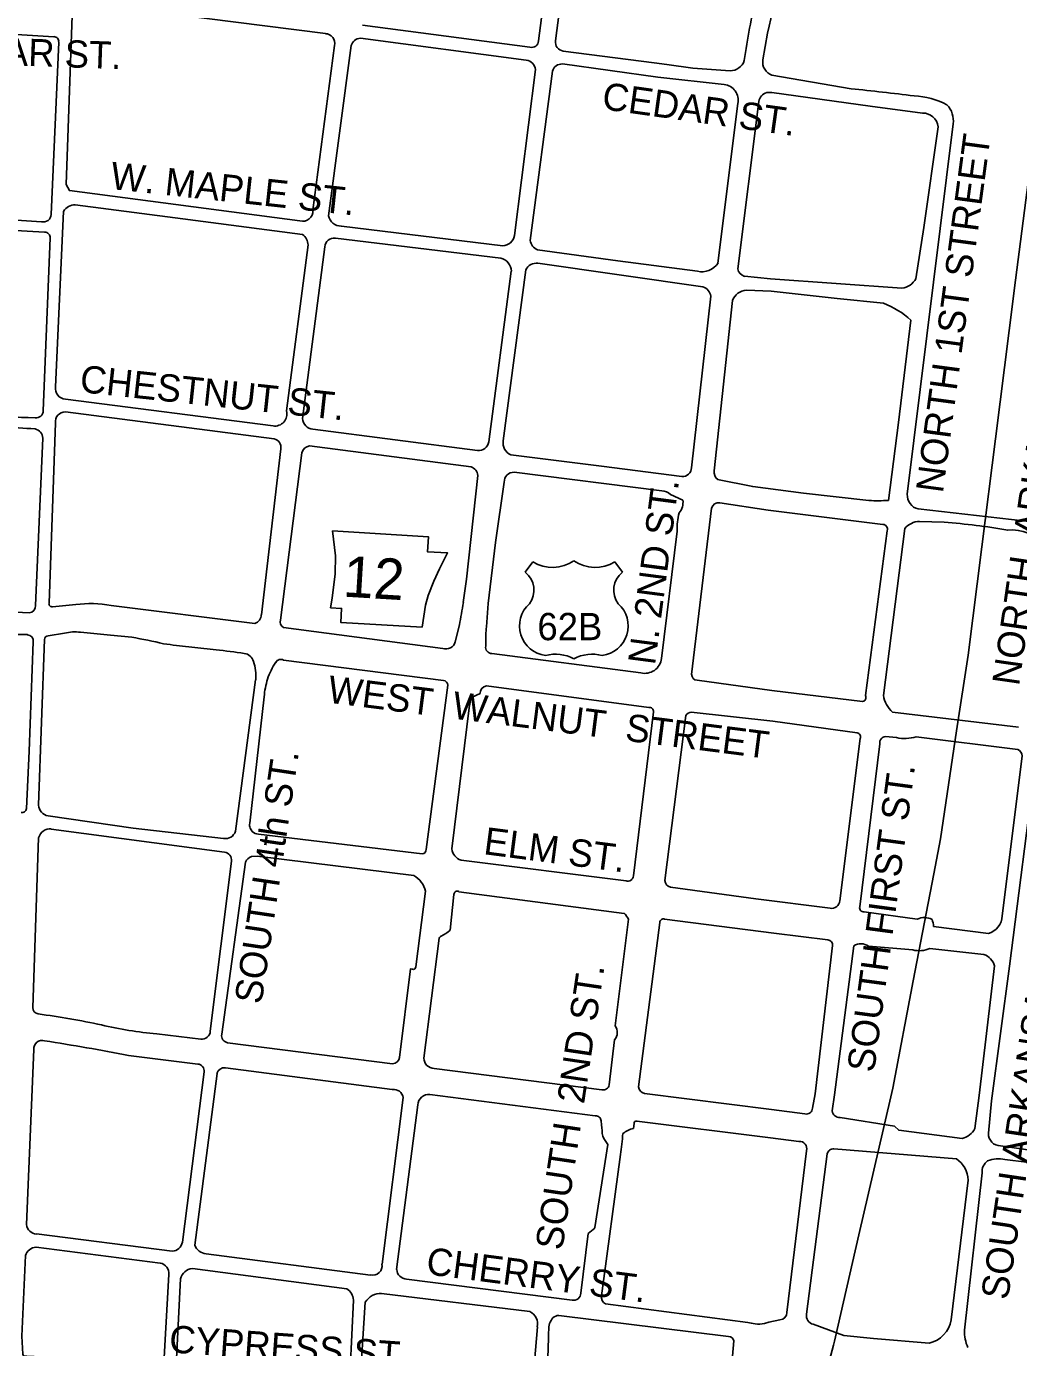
# Model space of a CAD drawing. Extents: x 0 to 712119, y 0 to 761125.
# Drawn here: x 687477 to 689295, y 733421 to 735841 of the extents above; entities that cross this region are included whole.
import ezdxf

# ---------------------------------------------------------------- set-up
doc = ezdxf.new("R2010")
doc.units = 0
for name, color, linetype in [('Arkansas-Missouri Railroad', 7, 'Continuous'), ('HWY signs', 7, 'Continuous'), ('PAVED ROADS', 7, 'Continuous'), ('street names', 7, 'Continuous')]:
    doc.layers.add(name, color=color, linetype=linetype)

msp = doc.modelspace()

# ---------------------------------------------------------------- linework, layer by layer
at = {"layer": 'Arkansas-Missouri Railroad'}
msp.add_lwpolyline([(689314.6, 735574.7), (689289.3, 735376.3), (689277.6, 735284.5), (689277.6, 735284.5), (689252.4, 735086.1), (689252.4, 735086.1), (689227.3, 734887.7), (689227.3, 734887.7), (689202.1, 734689.3), (689181.2, 734550.8), (689181.2, 734550.8), (689151.3, 734353), (689139.1, 734289.1), (689139.1, 734289.1), (689101.7, 734092.7), (689101.7, 734092.7), (689064.3, 733896.2), (689047.3, 733822.6), (689047.3, 733822.6), (689002.2, 733627.8), (689002.2, 733627.8), (688957.1, 733432.9), (688957.1, 733432.9), (688955.4, 733425.6), (688906.2, 733239.5)], dxfattribs=at)
at = {"layer": 'HWY signs'}
msp.add_lwpolyline([(688201.6, 734740.5), (688208, 734780.9), (688212.7, 734798.6), (688223, 734825.3), (688233.7, 734847.7), (688248.5, 734876.8), (688211.5, 734879), (688213.2, 734906.4), (688037.7, 734917), (688043.1, 734871.4), (688042.6, 734838.4), (688037, 734794.1), (688034.1, 734776.5), (688054.3, 734775.3), (688052.7, 734749.5)], close=True, dxfattribs=at)
for points in [[(688479.8, 734862.5), (688479.8, 734862.5)], [(688390.8, 734841.3), (688404.9, 734860.5)], [(688554.7, 734860.5), (688568.8, 734841.3)]]:
    msp.add_lwpolyline(points, dxfattribs=at)
for centre, radius, start, end in [((688440.9, 734918.6), 68.4, 238.2382, 304.7199), ((688518.7, 734918.7), 68.4, 235.3011, 301.7827), ((688365.3, 734808.6), 41.5, 323.1078, 52.1208), ((688594.3, 734808.6), 41.5, 127.9002, 216.9131), ((688434.7, 734743), 54.5, 131.6765, 262.9158), ((688524.9, 734743), 54.5, 277.1051, 48.3444), ((688446.1, 734617.6), 73.6, 62.7374, 104.2498), ((688513.6, 734617.6), 73.6, 75.7711, 117.2835)]:
    msp.add_arc(centre, radius, start, end, dxfattribs=at)
at = {"layer": 'PAVED ROADS'}
for points in [[(688468.6, 736000.8), (688457.1, 735900.7), (688446.1, 735815)], [(688439.3, 735992.4), (688426, 735899.9), (688414.9, 735814.9)], [(687580.3, 735885), (687749.2, 735863.3), (688024.6, 735828.2)], [(687977.9, 735485), (687555.7, 735540.6), (687549.3, 735551.9), (687560.5, 735861.4)], [(687222.4, 735841.1), (687526.8, 735822.6)], [(688399.3, 735803.6), (688092.5, 735843.7)], [(688826.1, 735780.1), (688834.9, 735829.2)], [(687535.9, 735812.4), (687522.3, 735496.6)], [(688041.3, 735806.5), (688001.8, 735504.5)], [(688071.7, 735806.2), (688030.3, 735494.5)], [(688392.7, 735779.8), (688088.6, 735819.7)], [(688460.1, 735796.3), (688626.7, 735774.8), (688650.1, 735771.4), (688698, 735765), (688766, 735760.1)], [(688371.2, 735458.1), (688409.6, 735762.2)], [(688399.9, 735449.4), (688440.6, 735759.4)], [(688459.1, 735772.8), (688633.8, 735748.4), (688755.2, 735735.1)], [(688987.8, 735727.2), (688842.8, 735752.2)], [(689118.5, 735682.7), (689022.8, 735695.4), (688842.4, 735720.1), (688833.4, 735720.2)], [(688780.4, 735700.1), (688743.9, 735407.5)], [(688818.7, 735703.7), (688780, 735397.3), (688780, 735397.3)], [(689090.7, 734984.2), (689174.7, 735662.7)], [(689106.5, 735379.2), (689121.3, 735473.3), (689147.2, 735657.6)], [(687566.2, 735514.8), (687749.5, 735490.8), (687982.7, 735460.2)], [(687504.5, 735483.4), (687211.1, 735503.1)], [(687529.9, 735181.2), (687544.7, 735502.5)], [(687213.4, 735481.8), (687510, 735464.5)], [(688053.8, 735475.7), (688349.4, 735439.2)], [(687520.4, 735453.8), (687507.7, 735137.1)], [(688042.8, 735453.4), (688346, 735416.9)], [(687993, 735441.2), (687953.4, 735136.9)], [(687982.7, 735123.2), (688023.6, 735437.7)], [(688560.3, 735411.8), (688413.1, 735431.9)], [(688350.2, 735082.1), (688392.1, 735395.2)], [(688414, 735407.5), (688716.4, 735364.6)], [(688706.2, 735392.8), (688560.3, 735411.8)], [(688365.2, 735393.1), (688323.9, 735080.2)], [(688792.4, 735383.6), (688840, 735379.2), (689080.8, 735361.8)], [(688730.9, 735347.3), (688695.4, 735032.8)], [(688962.5, 735342.8), (688841.4, 735356.4), (688796, 735358)], [(688770.2, 735339.4), (688736.7, 735027.5)], [(689047.3, 735334.5), (688962.5, 735342.8)], [(689056.1, 734973), (689074.6, 735116), (689097.5, 735303.5)], [(687928.9, 735109.4), (687548.2, 735158.7)], [(687548.2, 735135.2), (687931, 735086)], [(687518.3, 734784.9), (687530, 735115)], [(688303.4, 735064.7), (688001.8, 735103.5)], [(687493.5, 734780.6), (687507, 735087.3)], [(687943, 735067.7), (687907.2, 734763.5)], [(687942.3, 734753.9), (687981.3, 735060.1)], [(687995.2, 735073.1), (688291.4, 735034.6)], [(688530.5, 735035.6), (688364.2, 735056.6)], [(688677.8, 735016.9), (688530.5, 735035.6)], [(688303.8, 735018.8), (688282.9, 734828.8), (688277.3, 734786)], [(688319.8, 734741.7), (688323.1, 734784.2), (688336.5, 734895.7), (688352.2, 735006.4)], [(688370.4, 735024.5), (688641.1, 734990.4)], [(688743.3, 735011.3), (688807.5, 734998.3), (688900.8, 734986.4), (689020.5, 734972.8)], [(688656.9, 734984), (688679.6, 734973.7)], [(688731.8, 734959.1), (688695.6, 734654.3)], [(689046.1, 734929.1), (688835.9, 734955), (688747, 734968.7), (688747, 734968.7)], [(689324.6, 734933.3), (689110.8, 734957.3)], [(689113.1, 734934.3), (689158.2, 734933.1)], [(688669.3, 734916.5), (688640.3, 734683.5)], [(689014, 734615.5), (689054, 734917.5)], [(689047.1, 734615.9), (689086.3, 734921.4)], [(687192.8, 734782), (687481.7, 734766.9), (687481.7, 734766.9)], [(687567.1, 734782.3), (687524.6, 734778.3)], [(687895.5, 734747.4), (687631.9, 734780.6)], [(688239.8, 734701.8), (687948.1, 734740.4)], [(688270, 734744.9), (688262.4, 734713.8)], [(687499.1, 734415), (687509.8, 734717.9)], [(687516.8, 734725), (687546.8, 734729.9)], [(687575.9, 734731.4), (687630.6, 734726), (687670.2, 734722.6)], [(687489.4, 734714.1), (687481.5, 734513.9), (687476.8, 734408.4)], [(687751.5, 734707.2), (687824.3, 734699.2)], [(688602.4, 734657.2), (688329.4, 734692.7)], [(687947.7, 734680.6), (688241, 734643.2)], [(687896.8, 734644.4), (687859.9, 734366.8)], [(688705.7, 734643.4), (688842.6, 734624.6), (689008.9, 734604.5)], [(688249.1, 734634.3), (688209.3, 734333.7)], [(688307.9, 734619.4), (688293.3, 734612.3)], [(688617, 734593.8), (688319.9, 734633.2)], [(687885.9, 734381.7), (687912.4, 734613.2)], [(688288.7, 734597.7), (688256.4, 734334.5)], [(688589, 734285.4), (688625.5, 734585.6)], [(688685.1, 734579), (688646.7, 734276.4)], [(688999, 734547.2), (688844.6, 734568.7), (688695, 734585)], [(689294.6, 734557.6), (689063.7, 734585)], [(688967, 734239.7), (689004.5, 734536.7)], [(689040.2, 734527.2), (689003.7, 734228.3)], [(689070.8, 734538.7), (689051, 734540.4)], [(689293.1, 734516.4), (689107, 734540)], [(689264.8, 734211.8), (689301, 734504.7)], [(689326.5, 734497.3), (689278, 734119.8), (689245.3, 733873.3), (689239.5, 733813.5)], [(687837.9, 734353.7), (687672.2, 734372.3), (687516.5, 734395.1)], [(687499.2, 734355.1), (687488.4, 734043.9)], [(687839.8, 734328.6), (687522.3, 734371)], [(687890.6, 734366.5), (687886.5, 734372.6)], [(688202.1, 734325.4), (687901.7, 734361.4)], [(687813.6, 734000.8), (687852.8, 734312)], [(687834.7, 733994.9), (687878.2, 734310.3)], [(687888.9, 734320.5), (687899.3, 734321.1)], [(687899.3, 734321.1), (688186.4, 734285.7)], [(688273.2, 734314.1), (688575.4, 734275.8)], [(688207.8, 734256.9), (688190, 734118.7)], [(688572, 734216.5), (688269.3, 734256.2)], [(688656.8, 734264.5), (688813.3, 734243.1), (688949.4, 734225.8)], [(688260.1, 734251), (688252.9, 734185.9)], [(689011.5, 734219), (689109.1, 734206)], [(688555.4, 734010.3), (688579.8, 734205.7)], [(688637.3, 734200), (688598.3, 733898.8)], [(688945.3, 734168.1), (688846.2, 734180.2), (688646.1, 734206)], [(689139, 734192.3), (689239.3, 734179.5)], [(688233.1, 734170.8), (688205.1, 733951.3)], [(688245.2, 734179.7), (688236.5, 734174.8)], [(688917, 733859.6), (688922, 733885.8), (688953.9, 734157.3)], [(688953.3, 733854.5), (688957.6, 733884.1), (688992.8, 734156.8)], [(689019.4, 734156.5), (689100.9, 734149.6)], [(689131.9, 734152.2), (689231, 734141.2)], [(688184, 734114), (688180.2, 734114.6), (688160.5, 733952.6)], [(689250.7, 734120.4), (689222.2, 733882.6), (689214.3, 733822.1)], [(687715.7, 733995.6), (687796.1, 733986.2)], [(687477.2, 733646.3), (687490.4, 733967.1)], [(688147.6, 733940.8), (687845.4, 733979.4)], [(688544.4, 733902.4), (688554.5, 733984.6)], [(687664.1, 733956.1), (687790.8, 733940.4)], [(687802.3, 733926), (687762.6, 733614.3)], [(687826, 733923.3), (687785.1, 733608.6)], [(688147.1, 733894), (687841.3, 733933.6)], [(688223.9, 733932.4), (688531.1, 733893.3)], [(688128.3, 733574), (688167.3, 733879)], [(688216.1, 733884.8), (688519.1, 733845.3)], [(688609.3, 733886.5), (688842.1, 733857.1), (688903.1, 733849.1)], [(688155.1, 733564), (688193.7, 733865.5)], [(688529.8, 733836.3), (688530.7, 733829)], [(688590.1, 733831.6), (688589.1, 733822.5)], [(688892.3, 733798.7), (688840.3, 733805), (688595.5, 733835.8)], [(689067.5, 733826.8), (688967.6, 733842.5)], [(689191, 733804.1), (689075, 733819), (689067.5, 733826.8)], [(688569.5, 733813), (688569.5, 733813)], [(688541.9, 733792.8), (688518.4, 733640.9)], [(688565.4, 733774.6), (688530.6, 733516)], [(688870.3, 733485.3), (688906.1, 733781.7)], [(688906.3, 733482.2), (688944.1, 733775.8)], [(688956.3, 733784.9), (689180.7, 733766.7)], [(689261.4, 733790.5), (689383.2, 733772.8), (689542.4, 733756), (689978.8, 733683.8), (689974.9, 733664.6), (689566.2, 733731.5), (689349.1, 733755.9), (689269.7, 733765.4)], [(689202, 733727.7), (689171.4, 733471.6)], [(689227.8, 733740.9), (689195.4, 733452.7)], [(687744, 733597.6), (687495, 733629.1)], [(688515.1, 733637), (688505.9, 733629.9), (688492.7, 733520.5)], [(687494.5, 733605), (687722.1, 733575.8)], [(687737.6, 733555), (687729, 733403.1), (687728.8, 733398.6), (687721.9, 733396.3), (687719.8, 733394.8), (687714.6, 733394.3), (687477.6, 733405.4), (687474.6, 733405.5), (687471.3, 733405.7), (687470.5, 733408.6), (687468.1, 733441.7), (687474.9, 733589.4)], [(687806.1, 733592.8), (688107.2, 733553.9)], [(687780.9, 733565.7), (688063.8, 733528.9)], [(688075.8, 733508.1), (688069.7, 733380.6), (688067.4, 733379.5), (688061.5, 733376.4), (688058.5, 733375.1), (688051.7, 733375.1), (687781.9, 733390.3), (687762, 733392.2), (687757.4, 733394.4), (687754, 733397.3), (687752, 733400.8), (687759.1, 733547.1)], [(688476.7, 733507.8), (688173.4, 733546.5)], [(688127.5, 733520.2), (688399, 733487)], [(688412.9, 733458.7), (688404.5, 733359.3), (688402.7, 733354.9), (688398.1, 733353.3), (688393.5, 733352.8), (688100.1, 733374.7), (688093.8, 733375.6), (688091, 733376.6), (688089.5, 733378.7), (688097.7, 733504.4)], [(688537.7, 733501.3), (688798.3, 733466.7)], [(688452.4, 733479.8), (688763.4, 733441)], [(688828.9, 733465.2), (688837.1, 733467.6), (688857.4, 733471.6)], [(689130.7, 733429.1), (689028.6, 733437.6), (688974.3, 733443.2), (688918.4, 733463.8)], [(688400.4, 732682.7), (688429.5, 733329.2), (688433.6, 733438)], [(688773.1, 733433.2), (688763.6, 733327.8)]]:
    msp.add_lwpolyline(points, dxfattribs=at)
for centre, radius, start, end in [((691379.4, 735279.9), 2603.1, 163.1461, 167.8189), ((689869.5, 735633.2), 1087.2, 165.9352, 172.3052), ((687527, 735813.7), 8.93, 351.9877, 91.7304), ((688024.2, 735810.5), 17.6, 346.657, 88.6513), ((688090, 735800.6), 19.1, 94.1572, 163.0057), ((688403, 735814.9), 11.9, 251.8123, 0.2162), ((688462.7, 735812.8), 16.7, 172.3277, 261.1563), ((688389.4, 735759.8), 20.3, 6.8693, 80.8402), ((688458.5, 735754), 18.7, 88.271, 163.4401), ((688766.3, 735787.3), 27.1, 269.4683, 341.702), ((688851.3, 735776.2), 25.5, 171.2787, 250.6389), ((688751.8, 735706), 29.3, 348.2757, 83.2524), ((688837.7, 735701.6), 19.1, 102.9315, 173.8244), ((688563.3, 731420.5), 4327.5, 82.8323, 84.3708), ((689095.3, 735568.7), 145.8, 62.1445, 86.8601), ((689134.4, 735669), 40.8, 351.1688, 44.5676), ((689118.5, 735653.7), 29, 7.7258, 89.9267), ((687566.1, 735489.9), 24.8, 89.9586, 149.5866), ((687507.7, 735497.8), 14.7, 257.4455, 355.5639), ((687982.8, 735503.3), 19, 254.8969, 3.5089), ((688052.7, 735498.4), 22.7, 189.7984, 272.5864), ((687510.1, 735454.2), 10.3, 357.2517, 90.4368), ((687965.4, 735438.6), 27.8, 5.3502, 51.2794), ((688041, 735436.1), 17.5, 84.0624, 174.6687), ((688042.8, 735453.4), 0.000000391, 156.1293, 246.7356), ((688347.8, 735463.1), 23.9, 273.8607, 347.8629), ((688422.3, 735452.7), 22.7, 188.1827, 246.0774), ((688339.2, 735391.8), 26.1, 2.9054, 74.8249), ((688411.2, 735386.8), 20.9, 82.3195, 156.2914), ((688714.2, 735428), 36.1, 257.2352, 325.4417), ((688797.5, 735400.6), 17.8, 190.6934, 253.4584), ((689076.4, 735395.9), 34.5, 277.4166, 330.8767), ((688707.3, 735342.3), 24.1, 11.8955, 67.743), ((688797.6, 735328.6), 29.4, 92.932, 158.3288), ((688975.5, 735161.7), 187.1, 49.2913, 67.4319), ((687549.5, 735178.4), 19.8, 172.0157, 266.2193), ((687554.4, 736905), 1781.9, 264.8136, 268.0133), ((687493.9, 735137.8), 13.7, 264.5575, 357.3682), ((687547.8, 735117.2), 18, 88.7389, 187.074), ((687548.2, 735135.2), 0.000000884, 40.9885, 138.5833), ((687931.8, 735131.4), 22.2, 262.4392, 14.3689), ((687235.5, 731601.3), 3512.1, 85.8014, 87.7739), ((687488.8, 735086.1), 18.2, 3.5815, 77.8546), ((688003.3, 735124), 20.6, 182.2462, 265.9319), ((687926.1, 735069.7), 17, 353.174, 73.3328), ((688305.4, 735083.4), 18.8, 263.76, 350.2022), ((688374, 735078.6), 24, 171.6124, 246.0007), ((687998.9, 735055.2), 18.3, 101.7659, 164.4429), ((687995.2, 735073.1), 0.00000197, 91.1168, 137.2657), ((688285.8, 735017.5), 18, 4.3083, 71.8513), ((688679, 735033.2), 16.4, 265.756, 358.3444), ((688369.5, 735007.3), 17.3, 86.7508, 182.8702), ((688754.2, 735025.3), 17.6, 172.8085, 232.097), ((688639.4, 734963.5), 27, 49.72, 86.397), ((689116.5, 734982.5), 25.8, 176.186, 257.269), ((688650.4, 734969.6), 29.4, 318.814, 7.9086), ((688745.4, 734954.3), 14.4, 83.8889, 160.5082), ((689036.3, 735319.3), 346.9, 267.3887, 273.2714), ((688770.6, 734923.8), 101.5, 164.9175, 184.1461), ((689112.7, 734900.8), 33.5, 89.3819, 141.9614), ((689045.5, 734920.2), 8.91, 342.8509, 86.1903), ((689065.6, 733706.2), 1230.4, 80.2138, 85.683), ((689281.4, 734835.9), 83.1, 41.5884, 94.6634), ((687480.5, 734779.8), 13, 275.4851, 3.4651), ((687523.4, 734783.5), 5.35, 165.4374, 282.0915), ((687593.9, 734579.4), 204.7, 79.32, 97.5348), ((686059, 735156.3), 2249, 349.4576, 350.5229), ((687669, 742379.4), 7654.7, 266.27946, 268.57366), ((687889, 734764.4), 18.2, 290.7696, 357.1481), ((687953, 734750.5), 11.3, 162.1589, 243.8262), ((689658.5, 734612.9), 1344.9, 174.5052, 175.1328), ((687477.4, 734715.1), 12, 354.9552, 84.7904), ((687516.9, 734717.9), 7.11, 90.8691, 179.8837), ((687565.1, 734654.5), 77.6, 82.0469, 103.6544), ((687041.1, 731557.2), 3227.3, 77.7097, 78.7597), ((687975, 734716.4), 343.6, 358.2615, 1.7849), ((687018.3, 729618.2), 5141.6, 81.8005, 82.0646), ((687716.9, 733633.1), 1071.5, 81.4608, 84.2465), ((687872.5, 734671.6), 21.5, 17.4162, 80.583), ((688245.6, 734718.1), 17.3, 250.5324, 345.3456), ((688329.1, 734703.5), 10.9, 167.2829, 271.8566), ((687816.3, 734652.2), 80.9, 354.4275, 18.5572), ((688018.7, 734615), 104.7, 144.0875, 162.9246), ((687942.8, 734671.9), 9.95, 60.4105, 153.374), ((687947.7, 734680.6), 0.00000057, 72.1791, 182.9427), ((688609.8, 734686.9), 30.7, 256.0091, 353.5689), ((688047.4, 734604.3), 135.2, 162.1778, 176.2437), ((688239.7, 734633.9), 9.38, 2.3838, 82.2737), ((688706.5, 734654.3), 10.9, 179.5363, 265.818), ((688320.9, 734620.2), 13, 94.5706, 183.8147), ((688635.9, 734528.8), 354, 167.2825, 168.7828), ((688302.1, 734604.6), 11.7, 138.9793, 169.3988), ((689007.8, 734611.7), 7.23, 278.7474, 31.8783), ((689099.6, 734624.3), 53.2, 189.0422, 227.5838), ((688617.9, 734586.2), 7.63, 355.5301, 96.8302), ((688695.2, 734573.5), 11.5, 90.8821, 151.4147), ((688997.5, 734539.7), 7.66, 336.6809, 78.212), ((689051.8, 734528.8), 11.7, 93.9793, 187.6687), ((689086.4, 734605.4), 68.6, 256.843, 287.4568), ((689288.9, 734505.1), 12.1, 358.1808, 69.6609), ((687468.9, 734409.1), 7.88, 255.2655, 355.2216), ((687519.7, 734415.5), 20.7, 181.4483, 261.1226), ((687905.7, 734378.5), 20, 170.9521, 197.0999), ((687520.1, 734349.5), 21.7, 84.2658, 165.0689), ((687841.3, 734372.9), 19.5, 259.8378, 341.9392), ((687904.1, 734381.1), 19.9, 227.4434, 263.1523), ((687837.4, 734313.4), 15.4, 354.7997, 81.1637), ((688200.6, 734334), 8.75, 279.9799, 357.7469), ((688279.4, 734336.3), 23, 184.6438, 254.5637), ((687894.2, 734304.1), 17.2, 108.0122, 158.6881), ((688165.6, 734247.9), 43.2, 12.1087, 61.1696), ((688578.4, 734286), 10.6, 253.5682, 357.0631), ((688266.2, 734251), 6.11, 59.3285, 179.7897), ((688659.3, 734276.9), 12.6, 182.197, 258.3581), ((688952.2, 734240.4), 14.8, 259.0477, 357.5023), ((688536.5, 734182.5), 49.2, 28.2222, 43.8551), ((689010.9, 734226.5), 7.48, 165.8695, 274.3418), ((689122.1, 734177.7), 31.1, 63.0553, 114.6513), ((689229.4, 734213.7), 35.5, 286.1794, 357.0532), ((688230.8, 734205.5), 29.5, 299.1478, 318.393), ((688644.1, 734199.5), 6.79, 72.8273, 175.8673), ((689085.4, 734188.1), 53.7, 4.5144, 18.8626), ((688239.6, 734168.8), 6.77, 117.3942, 163.0665), ((688944, 734158.3), 9.92, 354.1652, 82.6851), ((689005.9, 734137.6), 23.2, 54.436, 124.2684), ((689112.7, 734194.3), 46.3, 255.2831, 294.5428), ((689221.7, 734112.6), 30, 15.0191, 71.9473), ((688185.6, 734118.2), 4.48, 249.2979, 6.7368), ((687500.3, 734044), 11.9, 180.3281, 260.3113), ((687315.8, 732640.5), 1403.6, 77.7215, 82.5282), ((687791, 734781.9), 789.9, 257.0671, 264.5284), ((687798.1, 734001.7), 15.6, 262.7121, 357.0095), ((687848, 733992.7), 13.5, 170.3326, 258.7928), ((688538.1, 733998), 21.2, 320.8477, 35.5765), ((687505.3, 733968.7), 14.9, 72.0247, 186.0509), ((686939.9, 730243.2), 3782.9, 78.9639, 81.3342), ((687509.9, 733982.9), 0.000215, 30.9636, 129.1367), ((688147.5, 733953.9), 13.1, 270.5566, 354.3886), ((688224, 733951.4), 19, 180.2321, 269.7282), ((687789.8, 733927.8), 12.6, 351.6216, 85.7171), ((687840.2, 733918.7), 15, 85.838, 162.2011), ((688149.1, 733875.5), 18.6, 10.9771, 96.0153), ((688533.9, 733903.5), 10.6, 254.9823, 353.7996), ((688612.1, 733900), 13.8, 185.0151, 258.2102), ((688214, 733864.6), 20.3, 83.9516, 177.4465), ((688520.1, 733835.6), 9.79, 4.5419, 95.6829), ((688905.9, 733859.8), 11.1, 255.5003, 358.9215), ((688966.6, 733855.8), 13.3, 185.8601, 274.3605), ((688747.2, 733838.4), 216.7, 182.4937, 188.0467), ((688602.8, 733769), 55.2, 104.3798, 127.0985), ((688594.4, 733831.7), 4.27, 74.4974, 181.4957), ((689183, 733838.5), 35.4, 283.1282, 332.3895), ((689353.7, 734297.4), 955.8, 210.7957, 211.8653), ((687838.3, 733871.4), 733.5, 352.4148, 355.4338), ((688893.3, 733785.4), 13.3, 344.0987, 94.3463), ((689261.8, 733812.7), 22.3, 177.9347, 269.0221), ((688954.7, 733774.4), 10.6, 80.9187, 172.4795), ((689156.9, 733728.3), 45.1, 359.2785, 58.2351), ((689251.9, 733743.2), 24.2, 125.2183, 185.5559), ((689257.4, 733716.4), 50.5, 75.8805, 112.6551), ((687496.1, 733648), 19, 185.2867, 266.5628), ((688508.7, 733645.9), 10.9, 305.7774, 332.944), ((687495.7, 733583.3), 21.7, 93.3427, 163.7545), ((687494.5, 733605), 0.00000121, 86.5751, 156.987), ((687743.3, 733617.1), 19.5, 272.1748, 351.6982), ((687807.3, 733616.4), 23.5, 199.228, 267.0993), ((687717.8, 733556.5), 19.9, 355.8806, 77.3322), ((687783.2, 733540.9), 24.9, 95.2835, 165.7754), ((688111.1, 733570.9), 17.4, 257.0734, 10.2991), ((688174.1, 733565.5), 19, 184.5253, 267.9056), ((688049.7, 733506.9), 26.1, 2.5394, 57.4147), ((688126.8, 733485.6), 34.6, 88.8535, 147.1328), ((688479.1, 733521.1), 13.5, 259.5439, 357.0853), ((688543.7, 733513.2), 13.4, 168.1173, 243.4037), ((688387.7, 733463.9), 25.7, 348.4416, 63.9205), ((688856.2, 733485.7), 14.1, 275.254, 358.5891), ((688921.9, 733479.3), 15.9, 169.5424, 257.2455), ((688466, 733454.4), 32.3, 139.1066, 183.2101), ((688451.8, 733465.3), 14.5, 87.5069, 135.1209), ((688452.4, 733479.8), 0.000000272, 145.5483, 174.9713), ((688829.2, 733607.9), 144.5, 257.6571, 263.0506), ((688818.9, 733497.9), 34.2, 257.9, 287.0284), ((689118.9, 733481.1), 53.3, 282.7277, 349.7269), ((688562.2, 733444.1), 128.7, 176.2231, 182.7282), ((688763.7, 733431.4), 9.61, 10.5867, 91.7113), ((689277.4, 733452.7), 82.1, 180.0336, 202.7623)]:
    msp.add_arc(centre, radius, start, end, dxfattribs=at)

# ---------------------------------------------------------------- texts
at = {"layer": 'HWY signs'}
for s, height, rotation, p in [('12', 75, 356.5521, (688055.6, 734796.9)), ('62B', 50, 0.0105, (688413, 734716.9))]:
    msp.add_text(s, height=height, rotation=rotation, dxfattribs=at).set_placement(p)
at = {"layer": 'street names'}
for s, rotation, p in [('CEDAR ST.', 357.9838, (687293.7, 735775.5)), ('CEDAR ST.', 352.0443, (688529.6, 735690)), ('NORTH 1ST STREET', 82.3826, (689155.9, 734985.1)), ('W. MAPLE ST.', 353.7938, (687629, 735543.7)), ('NORTH  ARKANSAS STREET', 81.7897, (689295.5, 734631.9)), ('CHESTNUT ST.', 353.8522, (687573.1, 735171.7)), ('N. 2ND ST.', 82.5517, (688628.4, 734670.1)), ('WEST  WALNUT  STREET', 352.7169, (688026.9, 734602.8)), ('SOUTH 4th ST.', 81.5518, (687907.4, 734048.7)), ('SOUTH FIRST ST.', 82.3826, (689029.9, 733923.7)), ('ELM ST.', 352.5829, (688312.9, 734325.1)), ('SOUTH ARKANSAS ST.', 81.5715, (689275.1, 733506.9)), ('SOUTH  2ND ST.', 81.5518, (688458.6, 733597.8)), ('CHERRY ST.', 352.5921, (688207.5, 733555.6)), ('CYPRESS ST.', 355.9069, (687737.1, 733412.3))]:
    msp.add_text(s, height=50, rotation=rotation, dxfattribs=at).set_placement(p)

doc.saveas('drawing.dxf')
